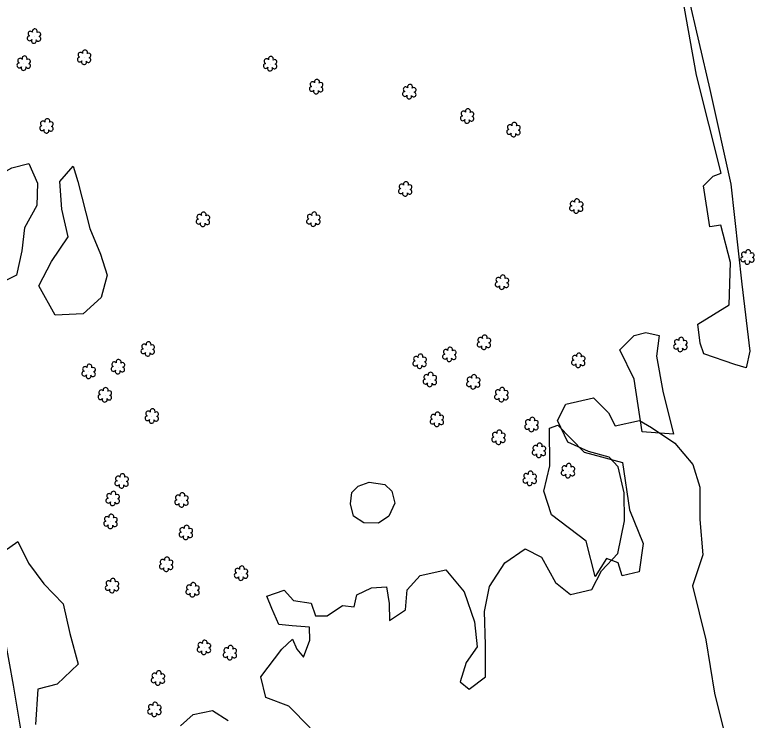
# Model space of a CAD drawing. Extents: x 3040896 to 3051146, y 687568 to 732976.
# Drawn here: x 3045515.3 to 3045807.2, y 717103.6 to 717382.1 of the extents above; entities that cross this region are included whole.
import ezdxf

# ---------------------------------------------------------------- set-up
doc = ezdxf.new("R2010")
doc.units = 0
for name, color, linetype in [('Exist Horizontal Alignment', 7, 'Continuous'), ('Exist Other Culture Area Outline', 7, 'Continuous'), ('Exist Right of Way Line', 7, 'Continuous'), ('Exist Vegetation Hedge Row', 7, 'Continuous'), ('Exist Vegetation Shrub CELL', 7, 'Continuous')]:
    doc.layers.add(name, color=color, linetype=linetype)

msp = doc.modelspace()

# ---------------------------------------------------------------- linework, layer by layer
at = {"layer": 'Exist Horizontal Alignment'}
msp.add_arc((3040726.04, 716285.19), 4810.47, 4.85999, 12.13184, dxfattribs=at)
at = {"layer": 'Exist Other Culture Area Outline'}
for points in [[(3045750.15, 717585.51), (3045758.1, 717541.39), (3045768.11, 717484.41), (3045773.21, 717463.68), (3045779.16, 717418.43), (3045780.99, 717390.12), (3045789.66, 717352.57), (3045797.97, 717315.28), (3045802.29, 717275.7), (3045805.4, 717249.29), (3045804.04, 717242.75), (3045799.58, 717244.02), (3045787.32, 717248.25), (3045785.79, 717252.42), (3045784.88, 717259.93)], [(3045784.88, 717259.93), (3045797.22, 717267.51), (3045797.8, 717284.27), (3045794.04, 717299.09), (3045789.59, 717298.39), (3045787.2, 717314.5), (3045790.92, 717318.44), (3045794.11, 717319.59), (3045784.36, 717358.24), (3045778.13, 717393.67)], [(3045762.9, 717217.42), (3045759.76, 717238.25), (3045754.18, 717249.86), (3045759.82, 717255.47), (3045764.39, 717256.68), (3045769.71, 717255.46), (3045768.62, 717247.32), (3045771.12, 717233.5), (3045775.32, 717216.49), (3045762.9, 717217.42)], [(3045744.33, 717160.37), (3045740.87, 717174.27), (3045727.2, 717184.7), (3045724.08, 717193.98), (3045726.55, 717204.02), (3045726.3, 717218.94), (3045729.6, 717220.1), (3045740.01, 717209.39), (3045755.13, 717205.34), (3045757.92, 717186.67), (3045763.39, 717173.38), (3045761.77, 717162.2), (3045755, 717160.53), (3045753.43, 717165.66), (3045748.86, 717167.44), (3045744.33, 717160.37)]]:
    msp.add_lwpolyline(points, dxfattribs=at)
at = {"layer": 'Exist Right of Way Line'}
msp.add_arc((3040726.04, 716285.19), 4860.47, 4.85999, 12.13184, dxfattribs=at)
at = {"layer": 'Exist Vegetation Hedge Row'}
for points in [[(3045520.83, 717323.44), (3045524.32, 717315.57), (3045523.96, 717306.8), (3045519.14, 717298.03), (3045518.03, 717288.87), (3045515.99, 717279.3), (3045508.77, 717275.75), (3045501.31, 717282.82), (3045496.22, 717291.02), (3045497.38, 717300.62), (3045502.07, 717309.82), (3045507.88, 717318.23), (3045514.1, 717321.72), (3045520.83, 717323.44)], [(3045540.23, 717316.3), (3045544.86, 717297.71), (3045549.07, 717287.58), (3045551.82, 717279.24), (3045549.42, 717270.43), (3045542.26, 717264.05), (3045531.29, 717263.46), (3045524.76, 717275.09), (3045529.84, 717284.63), (3045536.32, 717294.44), (3045533.9, 717305.4), (3045533.13, 717316.26), (3045538.33, 717322.36), (3045540.23, 717316.3)], [(3045506.93, 717079.36), (3045495.49, 717146.74), (3045490.12, 717181.71), (3045482.41, 717216.78), (3045478.9, 717240.72), (3045481.21, 717242.48), (3045490.51, 717244.71), (3045499.46, 717242.79), (3045504.14, 717228.85), (3045503.46, 717206.19), (3045499.12, 717195.53), (3045498.85, 717180.92), (3045501.69, 717168.33), (3045508.7, 717168.68), (3045516.55, 717174.13), (3045520.74, 717165.54), (3045526.72, 717157.44), (3045534.36, 717149.47), (3045536.96, 717137.77), (3045540.26, 717125.66), (3045532.08, 717117.87), (3045524.35, 717115.87), (3045523.42, 717101.91)], [(3045631.85, 717100.55), (3045623.41, 717109.06), (3045614.38, 717112.53), (3045612.35, 717120.64), (3045620.76, 717131.59), (3045624.85, 717135.53), (3045626.68, 717131.68), (3045629.26, 717128.42), (3045631.81, 717135.21), (3045631.66, 717140.33), (3045624.73, 717140.86), (3045619.54, 717141.31), (3045616.7, 717147.62), (3045614.73, 717152.54), (3045621.61, 717154.93), (3045625.29, 717150.89), (3045632.34, 717149.8), (3045634, 717144.8), (3045638.57, 717144.75), (3045644.68, 717148.93), (3045649.24, 717148.36), (3045650.29, 717153.14), (3045656.13, 717155.84), (3045662.05, 717156.3), (3045663.04, 717149.6), (3045663.23, 717142.99), (3045669.54, 717147.09), (3045670.16, 717155.07), (3045675.27, 717160.68), (3045685.4, 717162.91), (3045692.72, 717154.23), (3045696.72, 717142.46), (3045697.79, 717132.57), (3045693.42, 717126.34), (3045691.09, 717118.78), (3045694.69, 717115.8), (3045701.07, 717120.65), (3045701.16, 717133.35), (3045700.7, 717146.51), (3045702.73, 717156.4), (3045708.68, 717165.73), (3045716.78, 717171.23), (3045723.2, 717167.94), (3045728.74, 717157.91), (3045734.7, 717153.24), (3045743.1, 717155.17), (3045746.92, 717162.59), (3045753.39, 717169.39), (3045755.94, 717182.26), (3045755.83, 717193.39), (3045753.47, 717203.55), (3045749.91, 717207.39), (3045741.81, 717209.69), (3045733.61, 717213.39), (3045729.52, 717221.86), (3045732.87, 717228.33), (3045743.77, 717230.92), (3045749.71, 717224.95), (3045752.33, 717219.77), (3045761.92, 717221.92), (3045766.6, 717219.14), (3045775.86, 717212.94), (3045783, 717204.52), (3045785.66, 717195.63), (3045785.72, 717182.78), (3045786.88, 717168.92), (3045782.8, 717156.69), (3045788.03, 717135.3), (3045791.46, 717114.31), (3045795.68, 717097.33)], [(3045655.13, 717197.56), (3045661.39, 717196.58), (3045664.14, 717194.02), (3045665.25, 717189.25), (3045662.94, 717184.14), (3045658.82, 717181.41), (3045653.13, 717181.46), (3045648.99, 717184.16), (3045647.79, 717189.05), (3045648.3, 717193.5), (3045650.84, 717196), (3045655.13, 717197.56)], [(3045580.69, 717101.29), (3045585.73, 717105.8), (3045593.36, 717107.41), (3045599.55, 717103.48)]]:
    msp.add_lwpolyline(points, dxfattribs=at)
at = {"layer": 'Exist Vegetation Shrub CELL'}
for p, q in [((3045522.97, 717373.49), (3045522.97, 717373.49)), ((3045542.74, 717365.13), (3045542.74, 717365.13)), ((3045518.9, 717362.81), (3045518.9, 717362.81)), ((3045616.16, 717362.6), (3045616.16, 717362.6)), ((3045634.33, 717353.54), (3045634.33, 717353.54)), ((3045671.09, 717351.54), (3045671.09, 717351.54)), ((3045693.92, 717341.93), (3045693.92, 717341.93)), ((3045527.88, 717338.04), (3045527.88, 717338.04)), ((3045712.23, 717336.58), (3045712.23, 717336.58)), ((3045669.49, 717313.16), (3045669.49, 717313.16)), ((3045737.01, 717306.38), (3045737.01, 717306.38)), ((3045589.63, 717301.15), (3045589.63, 717301.15)), ((3045633.24, 717301.21), (3045633.24, 717301.21)), ((3045804.57, 717286.26), (3045804.57, 717286.26)), ((3045707.68, 717276.33), (3045707.68, 717276.33)), ((3045700.56, 717252.61), (3045700.56, 717252.61)), ((3045778.11, 717251.75), (3045778.11, 717251.75)), ((3045567.85, 717249.97), (3045567.85, 717249.97)), ((3045675.19, 717245.12), (3045675.19, 717245.12)), ((3045686.92, 717247.83), (3045686.92, 717247.83)), ((3045737.8, 717245.47), (3045737.8, 717245.47)), ((3045556.07, 717242.96), (3045556.07, 717242.96)), ((3045544.53, 717241.1), (3045544.53, 717241.1)), ((3045679.21, 717237.92), (3045679.21, 717237.92)), ((3045696.34, 717236.98), (3045696.34, 717236.98)), ((3045550.92, 717231.87), (3045550.92, 717231.87)), ((3045707.46, 717231.94), (3045707.46, 717231.94)), ((3045569.44, 717223.51), (3045569.44, 717223.51)), ((3045681.99, 717222.19), (3045681.99, 717222.19)), ((3045719.34, 717220.13), (3045719.34, 717220.13)), ((3045706.3, 717215.11), (3045706.3, 717215.11)), ((3045722.26, 717209.95), (3045722.26, 717209.95)), ((3045733.75, 717201.91), (3045733.75, 717201.91)), ((3045718.64, 717198.88), (3045718.64, 717198.88)), ((3045557.54, 717197.85), (3045557.54, 717197.85)), ((3045554.03, 717190.95), (3045554.03, 717190.95)), ((3045581.17, 717190.35), (3045581.17, 717190.35)), ((3045553.15, 717181.87), (3045553.15, 717181.87)), ((3045582.89, 717177.52), (3045582.89, 717177.52)), ((3045575.13, 717164.97), (3045575.13, 717164.97)), ((3045604.69, 717161.45), (3045604.69, 717161.45)), ((3045553.77, 717156.53), (3045553.77, 717156.53)), ((3045585.55, 717154.89), (3045585.55, 717154.89)), ((3045590.05, 717132.13), (3045590.05, 717132.13)), ((3045600.28, 717130.06), (3045600.28, 717130.06)), ((3045571.89, 717120.06), (3045571.89, 717120.06)), ((3045570.48, 717107.66), (3045570.48, 717107.66))]:
    msp.add_line(p, q, dxfattribs=at)
for centre, radius, start, end in [((3045523.2, 717375.53), 0.99, 334.8391, 200.4717), ((3045521.17, 717372.79), 0.955, 95.1099, 327.9534), ((3045521.49, 717374.62), 0.968, 35.8908, 245.4216), ((3045524.65, 717374.36), 0.929, 284.4567, 126.0861), ((3045522.85, 717371.81), 0.984, 151.2797, 21.387), ((3045524.61, 717372.57), 0.937, 204.9913, 73.4601), ((3045542.97, 717367.18), 0.99, 334.8391, 200.4717), ((3045517.42, 717363.94), 0.968, 35.8908, 245.4216), ((3045519.13, 717364.85), 0.99, 334.8391, 200.4717), ((3045540.94, 717364.43), 0.955, 95.1099, 327.9534), ((3045541.25, 717366.26), 0.968, 35.8908, 245.4216), ((3045544.37, 717364.21), 0.937, 204.9913, 73.4601), ((3045544.41, 717366), 0.929, 284.4567, 126.0861), ((3045616.38, 717364.64), 0.99, 334.8391, 200.4717), ((3045517.1, 717362.11), 0.955, 95.1099, 327.9534), ((3045520.54, 717361.88), 0.937, 204.9913, 73.4601), ((3045520.57, 717363.68), 0.929, 284.4567, 126.0861), ((3045542.61, 717363.45), 0.984, 151.2797, 21.387), ((3045614.36, 717361.9), 0.955, 95.1099, 327.9534), ((3045614.67, 717363.73), 0.968, 35.8908, 245.4216), ((3045617.79, 717361.67), 0.937, 204.9913, 73.4601), ((3045617.83, 717363.47), 0.929, 284.4567, 126.0861), ((3045518.77, 717361.13), 0.984, 151.2797, 21.387), ((3045616.03, 717360.92), 0.984, 151.2797, 21.387), ((3045634.56, 717355.58), 0.99, 334.8391, 200.4717), ((3045632.53, 717352.83), 0.955, 95.1099, 327.9534), ((3045632.85, 717354.66), 0.968, 35.8908, 245.4216), ((3045635.97, 717352.61), 0.937, 204.9913, 73.4601), ((3045636.01, 717354.41), 0.929, 284.4567, 126.0861), ((3045669.61, 717352.66), 0.968, 35.8908, 245.4216), ((3045671.32, 717353.58), 0.99, 334.8391, 200.4717), ((3045672.76, 717352.4), 0.929, 284.4567, 126.0861), ((3045634.21, 717351.85), 0.984, 151.2797, 21.387), ((3045669.29, 717350.83), 0.955, 95.1099, 327.9534), ((3045670.96, 717349.85), 0.984, 151.2797, 21.387), ((3045672.73, 717350.61), 0.937, 204.9913, 73.4601), ((3045694.15, 717343.97), 0.99, 334.8391, 200.4717), ((3045692.12, 717341.22), 0.955, 95.1099, 327.9534), ((3045692.44, 717343.06), 0.968, 35.8908, 245.4216), ((3045695.55, 717341), 0.937, 204.9913, 73.4601), ((3045695.59, 717342.8), 0.929, 284.4567, 126.0861), ((3045526.39, 717339.17), 0.968, 35.8908, 245.4216), ((3045528.11, 717340.08), 0.99, 334.8391, 200.4717), ((3045529.55, 717338.91), 0.929, 284.4567, 126.0861), ((3045693.79, 717340.25), 0.984, 151.2797, 21.387), ((3045710.74, 717337.71), 0.968, 35.8908, 245.4216), ((3045712.46, 717338.62), 0.99, 334.8391, 200.4717), ((3045526.08, 717337.34), 0.955, 95.1099, 327.9534), ((3045527.75, 717336.36), 0.984, 151.2797, 21.387), ((3045529.51, 717337.11), 0.937, 204.9913, 73.4601), ((3045710.43, 717335.88), 0.955, 95.1099, 327.9534), ((3045713.86, 717335.65), 0.937, 204.9913, 73.4601), ((3045713.9, 717337.45), 0.929, 284.4567, 126.0861), ((3045712.1, 717334.9), 0.984, 151.2797, 21.387), ((3045668.01, 717314.29), 0.968, 35.8908, 245.4216), ((3045669.72, 717315.2), 0.99, 334.8391, 200.4717), ((3045667.69, 717312.46), 0.955, 95.1099, 327.9534), ((3045671.13, 717312.23), 0.937, 204.9913, 73.4601), ((3045671.16, 717314.03), 0.929, 284.4567, 126.0861), ((3045669.36, 717311.48), 0.984, 151.2797, 21.387), ((3045737.24, 717308.42), 0.99, 334.8391, 200.4717), ((3045735.21, 717305.68), 0.955, 95.1099, 327.9534), ((3045735.52, 717307.51), 0.968, 35.8908, 245.4216), ((3045738.68, 717307.25), 0.929, 284.4567, 126.0861), ((3045589.86, 717303.19), 0.99, 334.8391, 200.4717), ((3045633.47, 717303.25), 0.99, 334.8391, 200.4717), ((3045736.88, 717304.7), 0.984, 151.2797, 21.387), ((3045738.64, 717305.45), 0.937, 204.9913, 73.4601), ((3045587.83, 717300.44), 0.955, 95.1099, 327.9534), ((3045588.14, 717302.28), 0.968, 35.8908, 245.4216), ((3045591.26, 717300.22), 0.937, 204.9913, 73.4601), ((3045591.3, 717302.02), 0.929, 284.4567, 126.0861), ((3045631.44, 717300.5), 0.955, 95.1099, 327.9534), ((3045631.76, 717302.33), 0.968, 35.8908, 245.4216), ((3045634.88, 717300.28), 0.937, 204.9913, 73.4601), ((3045634.92, 717302.07), 0.929, 284.4567, 126.0861), ((3045589.5, 717299.47), 0.984, 151.2797, 21.387), ((3045633.12, 717299.52), 0.984, 151.2797, 21.387), ((3045804.8, 717288.3), 0.99, 334.8391, 200.4717), ((3045802.77, 717285.56), 0.955, 95.1099, 327.9534), ((3045803.09, 717287.39), 0.968, 35.8908, 245.4216), ((3045806.21, 717285.33), 0.937, 204.9913, 73.4601), ((3045806.24, 717287.13), 0.929, 284.4567, 126.0861), ((3045804.44, 717284.58), 0.984, 151.2797, 21.387), ((3045706.2, 717277.46), 0.968, 35.8908, 245.4216), ((3045707.91, 717278.37), 0.99, 334.8391, 200.4717), ((3045709.35, 717277.2), 0.929, 284.4567, 126.0861), ((3045705.88, 717275.63), 0.955, 95.1099, 327.9534), ((3045707.55, 717274.65), 0.984, 151.2797, 21.387), ((3045709.32, 717275.4), 0.937, 204.9913, 73.4601), ((3045699.07, 717253.74), 0.968, 35.8908, 245.4216), ((3045700.78, 717254.65), 0.99, 334.8391, 200.4717), ((3045702.23, 717253.48), 0.929, 284.4567, 126.0861), ((3045778.34, 717253.79), 0.99, 334.8391, 200.4717), ((3045566.37, 717251.1), 0.968, 35.8908, 245.4216), ((3045568.08, 717252.01), 0.99, 334.8391, 200.4717), ((3045569.53, 717250.84), 0.929, 284.4567, 126.0861), ((3045698.76, 717251.91), 0.955, 95.1099, 327.9534), ((3045700.43, 717250.93), 0.984, 151.2797, 21.387), ((3045702.19, 717251.68), 0.937, 204.9913, 73.4601), ((3045776.31, 717251.04), 0.955, 95.1099, 327.9534), ((3045776.63, 717252.87), 0.968, 35.8908, 245.4216), ((3045779.75, 717250.82), 0.937, 204.9913, 73.4601), ((3045779.79, 717252.62), 0.929, 284.4567, 126.0861), ((3045566.05, 717249.27), 0.955, 95.1099, 327.9534), ((3045567.73, 717248.29), 0.984, 151.2797, 21.387), ((3045569.49, 717249.04), 0.937, 204.9913, 73.4601), ((3045675.42, 717247.16), 0.99, 334.8391, 200.4717), ((3045685.12, 717247.13), 0.955, 95.1099, 327.9534), ((3045685.43, 717248.96), 0.968, 35.8908, 245.4216), ((3045687.15, 717249.87), 0.99, 334.8391, 200.4717), ((3045688.59, 717248.7), 0.929, 284.4567, 126.0861), ((3045738.03, 717247.51), 0.99, 334.8391, 200.4717), ((3045777.99, 717250.06), 0.984, 151.2797, 21.387), ((3045556.3, 717245), 0.99, 334.8391, 200.4717), ((3045673.39, 717244.42), 0.955, 95.1099, 327.9534), ((3045673.7, 717246.25), 0.968, 35.8908, 245.4216), ((3045676.86, 717245.99), 0.929, 284.4567, 126.0861), ((3045686.79, 717246.15), 0.984, 151.2797, 21.387), ((3045688.55, 717246.9), 0.937, 204.9913, 73.4601), ((3045736, 717244.77), 0.955, 95.1099, 327.9534), ((3045736.32, 717246.6), 0.968, 35.8908, 245.4216), ((3045739.44, 717244.54), 0.937, 204.9913, 73.4601), ((3045739.48, 717246.34), 0.929, 284.4567, 126.0861), ((3045543.04, 717242.23), 0.968, 35.8908, 245.4216), ((3045544.75, 717243.15), 0.99, 334.8391, 200.4717), ((3045546.2, 717241.97), 0.929, 284.4567, 126.0861), ((3045554.27, 717242.26), 0.955, 95.1099, 327.9534), ((3045554.59, 717244.09), 0.968, 35.8908, 245.4216), ((3045557.71, 717242.03), 0.937, 204.9913, 73.4601), ((3045557.75, 717243.83), 0.929, 284.4567, 126.0861), ((3045675.06, 717243.44), 0.984, 151.2797, 21.387), ((3045676.82, 717244.19), 0.937, 204.9913, 73.4601), ((3045737.67, 717243.79), 0.984, 151.2797, 21.387), ((3045542.72, 717240.4), 0.955, 95.1099, 327.9534), ((3045544.4, 717239.42), 0.984, 151.2797, 21.387), ((3045546.16, 717240.18), 0.937, 204.9913, 73.4601), ((3045555.95, 717241.28), 0.984, 151.2797, 21.387), ((3045677.73, 717239.05), 0.968, 35.8908, 245.4216), ((3045679.44, 717239.96), 0.99, 334.8391, 200.4717), ((3045680.89, 717238.79), 0.929, 284.4567, 126.0861), ((3045696.57, 717239.02), 0.99, 334.8391, 200.4717), ((3045677.41, 717237.22), 0.955, 95.1099, 327.9534), ((3045679.08, 717236.24), 0.984, 151.2797, 21.387), ((3045680.85, 717236.99), 0.937, 204.9913, 73.4601), ((3045694.54, 717236.28), 0.955, 95.1099, 327.9534), ((3045694.86, 717238.11), 0.968, 35.8908, 245.4216), ((3045697.98, 717236.06), 0.937, 204.9913, 73.4601), ((3045698.02, 717237.85), 0.929, 284.4567, 126.0861), ((3045549.44, 717232.99), 0.968, 35.8908, 245.4216), ((3045551.15, 717233.91), 0.99, 334.8391, 200.4717), ((3045552.59, 717232.73), 0.929, 284.4567, 126.0861), ((3045696.22, 717235.3), 0.984, 151.2797, 21.387), ((3045705.97, 717233.07), 0.968, 35.8908, 245.4216), ((3045707.68, 717233.98), 0.99, 334.8391, 200.4717), ((3045709.13, 717232.81), 0.929, 284.4567, 126.0861), ((3045549.12, 717231.16), 0.955, 95.1099, 327.9534), ((3045550.79, 717230.18), 0.984, 151.2797, 21.387), ((3045552.56, 717230.94), 0.937, 204.9913, 73.4601), ((3045705.65, 717231.24), 0.955, 95.1099, 327.9534), ((3045707.33, 717230.26), 0.984, 151.2797, 21.387), ((3045709.09, 717231.01), 0.937, 204.9913, 73.4601), ((3045567.96, 717224.63), 0.968, 35.8908, 245.4216), ((3045569.67, 717225.55), 0.99, 334.8391, 200.4717), ((3045571.11, 717224.38), 0.929, 284.4567, 126.0861), ((3045682.21, 717224.23), 0.99, 334.8391, 200.4717), ((3045567.64, 717222.8), 0.955, 95.1099, 327.9534), ((3045569.31, 717221.82), 0.984, 151.2797, 21.387), ((3045571.08, 717222.58), 0.937, 204.9913, 73.4601), ((3045680.19, 717221.49), 0.955, 95.1099, 327.9534), ((3045680.5, 717223.32), 0.968, 35.8908, 245.4216), ((3045683.62, 717221.26), 0.937, 204.9913, 73.4601), ((3045683.66, 717223.06), 0.929, 284.4567, 126.0861), ((3045717.85, 717221.26), 0.968, 35.8908, 245.4216), ((3045719.57, 717222.17), 0.99, 334.8391, 200.4717), ((3045721.01, 717221), 0.929, 284.4567, 126.0861), ((3045681.86, 717220.51), 0.984, 151.2797, 21.387), ((3045717.54, 717219.43), 0.955, 95.1099, 327.9534), ((3045719.21, 717218.45), 0.984, 151.2797, 21.387), ((3045720.97, 717219.2), 0.937, 204.9913, 73.4601), ((3045704.82, 717216.23), 0.968, 35.8908, 245.4216), ((3045706.53, 717217.15), 0.99, 334.8391, 200.4717), ((3045707.97, 717215.98), 0.929, 284.4567, 126.0861), ((3045704.5, 717214.4), 0.955, 95.1099, 327.9534), ((3045706.17, 717213.42), 0.984, 151.2797, 21.387), ((3045707.94, 717214.18), 0.937, 204.9913, 73.4601), ((3045720.46, 717209.24), 0.955, 95.1099, 327.9534), ((3045720.78, 717211.07), 0.968, 35.8908, 245.4216), ((3045722.49, 717211.99), 0.99, 334.8391, 200.4717), ((3045723.94, 717210.81), 0.929, 284.4567, 126.0861), ((3045722.14, 717208.26), 0.984, 151.2797, 21.387), ((3045723.9, 717209.02), 0.937, 204.9913, 73.4601), ((3045733.98, 717203.95), 0.99, 334.8391, 200.4717), ((3045718.87, 717200.92), 0.99, 334.8391, 200.4717), ((3045731.95, 717201.2), 0.955, 95.1099, 327.9534), ((3045732.26, 717203.03), 0.968, 35.8908, 245.4216), ((3045735.38, 717200.98), 0.937, 204.9913, 73.4601), ((3045735.42, 717202.78), 0.929, 284.4567, 126.0861), ((3045556.05, 717198.98), 0.968, 35.8908, 245.4216), ((3045557.77, 717199.89), 0.99, 334.8391, 200.4717), ((3045559.21, 717198.72), 0.929, 284.4567, 126.0861), ((3045716.84, 717198.17), 0.955, 95.1099, 327.9534), ((3045717.16, 717200), 0.968, 35.8908, 245.4216), ((3045720.28, 717197.95), 0.937, 204.9913, 73.4601), ((3045720.31, 717199.74), 0.929, 284.4567, 126.0861), ((3045733.62, 717200.22), 0.984, 151.2797, 21.387), ((3045555.74, 717197.15), 0.955, 95.1099, 327.9534), ((3045557.41, 717196.17), 0.984, 151.2797, 21.387), ((3045559.17, 717196.92), 0.937, 204.9913, 73.4601), ((3045718.51, 717197.19), 0.984, 151.2797, 21.387), ((3045552.55, 717192.08), 0.968, 35.8908, 245.4216), ((3045554.26, 717192.99), 0.99, 334.8391, 200.4717), ((3045555.71, 717191.82), 0.929, 284.4567, 126.0861), ((3045581.4, 717192.39), 0.99, 334.8391, 200.4717), ((3045552.23, 717190.25), 0.955, 95.1099, 327.9534), ((3045553.91, 717189.27), 0.984, 151.2797, 21.387), ((3045555.67, 717190.03), 0.937, 204.9913, 73.4601), ((3045579.37, 717189.65), 0.955, 95.1099, 327.9534), ((3045579.68, 717191.48), 0.968, 35.8908, 245.4216), ((3045582.8, 717189.42), 0.937, 204.9913, 73.4601), ((3045582.84, 717191.22), 0.929, 284.4567, 126.0861), ((3045581.04, 717188.67), 0.984, 151.2797, 21.387), ((3045551.66, 717183), 0.968, 35.8908, 245.4216), ((3045553.37, 717183.91), 0.99, 334.8391, 200.4717), ((3045551.35, 717181.17), 0.955, 95.1099, 327.9534), ((3045554.78, 717180.94), 0.937, 204.9913, 73.4601), ((3045554.82, 717182.74), 0.929, 284.4567, 126.0861), ((3045553.02, 717180.19), 0.984, 151.2797, 21.387), ((3045581.4, 717178.65), 0.968, 35.8908, 245.4216), ((3045583.11, 717179.56), 0.99, 334.8391, 200.4717), ((3045584.56, 717178.39), 0.929, 284.4567, 126.0861), ((3045581.09, 717176.82), 0.955, 95.1099, 327.9534), ((3045582.76, 717175.84), 0.984, 151.2797, 21.387), ((3045584.52, 717176.6), 0.937, 204.9913, 73.4601), ((3045573.65, 717166.1), 0.968, 35.8908, 245.4216), ((3045575.36, 717167.01), 0.99, 334.8391, 200.4717), ((3045576.81, 717165.84), 0.929, 284.4567, 126.0861), ((3045573.33, 717164.27), 0.955, 95.1099, 327.9534), ((3045575.01, 717163.29), 0.984, 151.2797, 21.387), ((3045576.77, 717164.04), 0.937, 204.9913, 73.4601), ((3045603.21, 717162.58), 0.968, 35.8908, 245.4216), ((3045604.92, 717163.49), 0.99, 334.8391, 200.4717), ((3045602.89, 717160.75), 0.955, 95.1099, 327.9534), ((3045606.33, 717160.52), 0.937, 204.9913, 73.4601), ((3045606.36, 717162.32), 0.929, 284.4567, 126.0861), ((3045552.29, 717157.66), 0.968, 35.8908, 245.4216), ((3045554, 717158.58), 0.99, 334.8391, 200.4717), ((3045555.44, 717157.4), 0.929, 284.4567, 126.0861), ((3045585.78, 717156.93), 0.99, 334.8391, 200.4717), ((3045604.56, 717159.77), 0.984, 151.2797, 21.387), ((3045551.97, 717155.83), 0.955, 95.1099, 327.9534), ((3045553.64, 717154.85), 0.984, 151.2797, 21.387), ((3045555.41, 717155.61), 0.937, 204.9913, 73.4601), ((3045583.75, 717154.19), 0.955, 95.1099, 327.9534), ((3045584.07, 717156.02), 0.968, 35.8908, 245.4216), ((3045587.19, 717153.96), 0.937, 204.9913, 73.4601), ((3045587.22, 717155.76), 0.929, 284.4567, 126.0861), ((3045585.42, 717153.21), 0.984, 151.2797, 21.387), ((3045588.57, 717133.26), 0.968, 35.8908, 245.4216), ((3045590.28, 717134.17), 0.99, 334.8391, 200.4717), ((3045588.25, 717131.43), 0.955, 95.1099, 327.9534), ((3045591.69, 717131.2), 0.937, 204.9913, 73.4601), ((3045591.72, 717133), 0.929, 284.4567, 126.0861), ((3045598.8, 717131.19), 0.968, 35.8908, 245.4216), ((3045600.51, 717132.1), 0.99, 334.8391, 200.4717), ((3045601.95, 717130.93), 0.929, 284.4567, 126.0861), ((3045589.92, 717130.45), 0.984, 151.2797, 21.387), ((3045598.48, 717129.35), 0.955, 95.1099, 327.9534), ((3045600.15, 717128.38), 0.984, 151.2797, 21.387), ((3045601.92, 717129.13), 0.937, 204.9913, 73.4601), ((3045572.12, 717122.1), 0.99, 334.8391, 200.4717), ((3045570.09, 717119.35), 0.955, 95.1099, 327.9534), ((3045570.41, 717121.19), 0.968, 35.8908, 245.4216), ((3045573.53, 717119.13), 0.937, 204.9913, 73.4601), ((3045573.56, 717120.93), 0.929, 284.4567, 126.0861), ((3045571.76, 717118.38), 0.984, 151.2797, 21.387), ((3045569, 717108.78), 0.968, 35.8908, 245.4216), ((3045570.71, 717109.7), 0.99, 334.8391, 200.4717), ((3045572.15, 717108.53), 0.929, 284.4567, 126.0861), ((3045568.68, 717106.95), 0.955, 95.1099, 327.9534), ((3045570.35, 717105.97), 0.984, 151.2797, 21.387), ((3045572.12, 717106.73), 0.937, 204.9913, 73.4601)]:
    msp.add_arc(centre, radius, start, end, dxfattribs=at)

doc.saveas('drawing.dxf')
